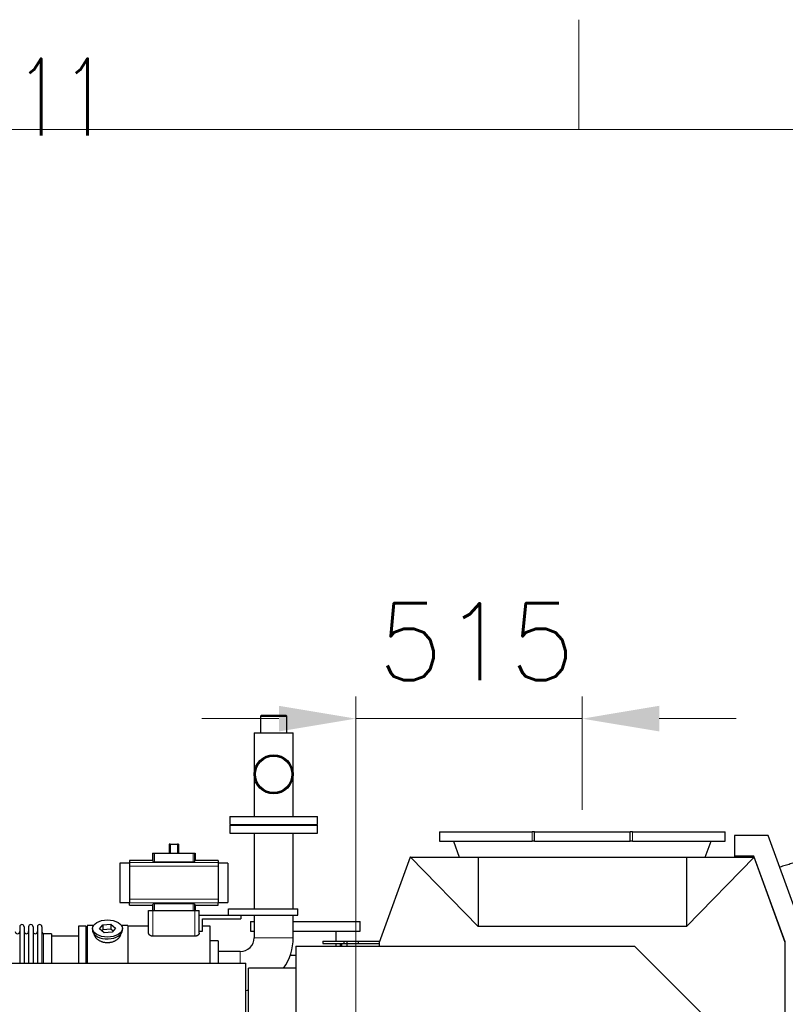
# Model space of a CAD drawing. Header units: millimetres. Extents: x 0 to 29700, y -16 to 21000.
# Tile 356 of 357: x 26078 to 27820, y 18761 to 21000. Entities that reach past the tile are written whole.
import ezdxf

# ---------------------------------------------------------------- set-up
doc = ezdxf.new("R2010")
doc.units = ezdxf.units.MM
for name, color, linetype, true_color in [('1', 7, 'Continuous', 0xffffff), ('210', 7, 'Continuous', 0xffffff), ('254', 7, 'Continuous', 0xffffff)]:
    doc.layers.add(name, color=color, linetype=linetype, true_color=true_color)
doc.styles.add('latin_extended', font='simplex.shx')
doc.dimstyles.get("Standard").update_dxf_attribs({"dimtxt": 0.18, "dimasz": 0.18, "dimexe": 0.18, "dimexo": 0.0625, "dimgap": 0.09, "dimtad": 0, "dimtih": 1, "dimtoh": 1, "dimdec": 4, "dimzin": 0, "dimdsep": 46, "dimtxsty": 'Standard', "dimcen": 0.09, "dimadec": 0, "dimazin": 0, "dimtfac": 1, "dimtdec": 4, "dimtofl": 0, "dimtmove": 0, "dimatfit": 3, "dimfxl": 1, "dimtolj": 1, "dimtzin": 0, "dimarcsym": 0})

# ---------------------------------------------------------------- blocks, each defined once
blk = doc.blocks.new('_U4')
at = {"layer": '254', "color": 3, "linetype": 'Continuous', "lineweight": 13, "transparency": 16777216}
for p, q in [((28056.5, 18872.7), (28056.5, 14093.8)), ((18213, 16851.6), (18213, 14093.8)), ((18388, 14143.8), (27881.5, 14143.8))]:
    blk.add_line(p, q, dxfattribs=at)
at = {"layer": '254', "color": 3, "transparency": 16777216}
for points in [[(18388, 14173), (18388, 14114.6), (18213, 14143.8)], [(27881.5, 14114.6), (27881.5, 14173), (28056.5, 14143.8)]]:
    blk.add_solid(points, dxfattribs=at)
at = {"layer": 'Defpoints', "color": 0, "transparency": 16777216}
for p in [(28056.5, 18922.7), (18213, 16901.6), (28056.5, 14143.8)]:
    blk.add_point(p, dxfattribs=at)
at = {"layer": '254', "color": 2, "lineweight": 13, "transparency": 16777216, "insert": (22822.2, 14406.3), "char_height": 175, "attachment_point": 1, "style": 'latin_extended'}
blk.add_mtext('\\A1;9844', dxfattribs=at)
blk = doc.blocks.new('_U5')
at = {"layer": '254', "color": 3, "linetype": 'Continuous', "lineweight": 13, "transparency": 16777216}
for p, q in [((26843, 16373.8), (26843, 19460.9)), ((27358, 19203.8), (27358, 19460.9)), ((26668, 19410.9), (26493, 19410.9)), ((27358, 19410.9), (26843, 19410.9)), ((27533, 19410.9), (27708, 19410.9))]:
    blk.add_line(p, q, dxfattribs=at)
at = {"layer": '254', "color": 3, "transparency": 16777216}
for points in [[(26668, 19381.8), (26668, 19440.1), (26843, 19410.9)], [(27533, 19440.1), (27533, 19381.8), (27358, 19410.9)]]:
    blk.add_solid(points, dxfattribs=at)
at = {"layer": 'Defpoints', "color": 0, "transparency": 16777216}
for p in [(26843, 19410.9), (27358, 19153.8), (26843, 16323.8)]:
    blk.add_point(p, dxfattribs=at)
at = {"layer": '254', "color": 2, "lineweight": 13, "transparency": 16777216, "insert": (26892.2, 19673.4), "char_height": 175, "attachment_point": 1, "style": 'latin_extended'}
blk.add_mtext('\\A1;515', dxfattribs=at)

msp = doc.modelspace()

# ---------------------------------------------------------------- linework, layer by layer
at = {"layer": '1', "color": 2, "linetype": 'Continuous', "lineweight": 25}
for p, q in [((26627.837, 19418.303), (26625.837, 19416.303)), ((26625.837, 19416.303), (26678.122, 19416.303)), ((26625.837, 19416.303), (26625.837, 19378.303)), ((26676.653, 19418.303), (26627.837, 19418.303)), ((26684.137, 19418.303), (26676.653, 19418.303)), ((26678.122, 19416.303), (26686.137, 19416.303)), ((26686.137, 19416.303), (26684.137, 19418.303)), ((26686.137, 19378.303), (26686.137, 19416.303)), ((26611.537, 19378.303), (26700.437, 19378.303)), ((26611.537, 19378.303), (26611.537, 19284.303)), ((26700.437, 19284.303), (26700.437, 19378.303)), ((26611.537, 19284.303), (26611.537, 19188.303)), ((26700.437, 19188.303), (26700.437, 19284.303)), ((26555.987, 19188.303), (26755.987, 19188.303)), ((26555.987, 19188.303), (26555.987, 19170.303)), ((26755.987, 19170.303), (26755.987, 19188.303)), ((26555.987, 19170.303), (26755.987, 19170.303)), ((26555.987, 19168.803), (26563.599, 19168.803)), ((26555.987, 19168.803), (26555.987, 19150.803)), ((26563.599, 19168.803), (26755.987, 19168.803)), ((26588.487, 19170.303), (26588.487, 19168.803)), ((26723.487, 19168.803), (26723.487, 19170.303)), ((26755.987, 19150.803), (26755.987, 19168.803)), ((26555.987, 19150.803), (26755.987, 19150.803)), ((26611.537, 19150.803), (26611.537, 18978.804)), ((26700.437, 18978.804), (26700.437, 19150.803)), ((27032.987, 19153.803), (27243.83, 19153.803)), ((27032.987, 19153.803), (27032.987, 19132.553)), ((27249.015, 19153.803), (27243.83, 19153.803)), ((27249.015, 19153.803), (27249.312, 19153.803)), ((27249.312, 19132.553), (27249.312, 19153.803)), ((27249.312, 19153.803), (27466.661, 19153.803)), ((27466.661, 19153.803), (27466.958, 19153.803)), ((27466.661, 19132.553), (27466.661, 19153.803)), ((27472.143, 19153.803), (27466.958, 19153.803)), ((27472.143, 19153.803), (27682.987, 19153.803)), ((27682.987, 19132.553), (27682.987, 19153.803)), ((27781.076, 19145.592), (27703.966, 19145.592)), ((27703.966, 19145.592), (27703.966, 19097.592)), ((27868.855, 18904.42), (27781.076, 19145.592)), ((26420.802, 19125.253), (26418.435, 19125.253)), ((26418.435, 19125.253), (26418.435, 19105.303)), ((26420.802, 19125.253), (26437.171, 19125.253)), ((26420.802, 19125.253), (26420.802, 19105.303)), ((26439.538, 19125.253), (26437.171, 19125.253)), ((26437.171, 19125.253), (26437.171, 19105.303)), ((26439.538, 19125.253), (26439.538, 19105.303)), ((27032.987, 19132.553), (27243.83, 19132.553)), ((27064.889, 19132.553), (27078.186, 19096.022)), ((27249.015, 19132.553), (27243.83, 19132.553)), ((27249.015, 19132.553), (27249.312, 19132.553)), ((27249.312, 19132.553), (27466.661, 19132.553)), ((27466.661, 19132.553), (27466.958, 19132.553)), ((27472.143, 19132.553), (27466.958, 19132.553)), ((27472.143, 19132.553), (27682.987, 19132.553)), ((27637.788, 19096.022), (27651.084, 19132.553)), ((26380.414, 19105.303), (26381.838, 19105.303)), ((26380.414, 19105.303), (26380.414, 19088.467)), ((26381.838, 19105.303), (26384.83, 19105.303)), ((26384.83, 19105.303), (26473.144, 19105.303)), ((26473.144, 19105.303), (26476.135, 19105.303)), ((26476.135, 19105.303), (26477.559, 19105.303)), ((26477.559, 19105.303), (26477.559, 19088.467)), ((26966.507, 19096.022), (26895.768, 18901.666)), ((26967.224, 19096.022), (26966.507, 19096.022)), ((26967.224, 19096.022), (27120.987, 19096.022)), ((26967.224, 19096.022), (27121.082, 18938.711)), ((27120.987, 19096.022), (27594.987, 19096.022)), ((27120.987, 19096.022), (27121.082, 18938.711)), ((27594.987, 19096.022), (27594.891, 18938.711)), ((27748.749, 19096.022), (27594.891, 18938.711)), ((27594.987, 19096.022), (27748.749, 19096.022)), ((27703.966, 19097.592), (27704.966, 19097.592)), ((27704.966, 19098.592), (27704.966, 19097.592)), ((27748.166, 19098.592), (27704.966, 19098.592)), ((27704.966, 19097.592), (27747.466, 19097.592)), ((27747.466, 19097.592), (27748.038, 19096.019)), ((27819.206, 18903.412), (27748.166, 19098.592)), ((27748.966, 19096.022), (27748.749, 19096.022)), ((27819.706, 18901.666), (27748.966, 19096.022)), ((26305.832, 19082.418), (26305.832, 18993.189)), ((26328.237, 19082.418), (26305.832, 19082.418)), ((26328.237, 19088.467), (26328.237, 19083.582)), ((26380.414, 19088.467), (26328.237, 19088.467)), ((26328.237, 19083.582), (26328.237, 19075.293)), ((26328.237, 19075.293), (26328.237, 19000.313)), ((26384.83, 19085.358), (26473.144, 19085.358)), ((26529.737, 19088.467), (26477.559, 19088.467)), ((26529.737, 19088.467), (26529.737, 19083.582)), ((26529.737, 19083.582), (26529.737, 19075.293)), ((26551.832, 19082.418), (26529.737, 19082.418)), ((26529.737, 19075.293), (26529.737, 19000.313)), ((26551.832, 19082.418), (26551.832, 18993.189)), ((26305.832, 18993.189), (26328.237, 18993.189)), ((26328.237, 19000.313), (26328.237, 18992.024)), ((26328.237, 18987.139), (26328.237, 18992.024)), ((26328.237, 18987.139), (26380.414, 18987.139)), ((26380.414, 18987.139), (26380.414, 18974.803)), ((26473.144, 18990.248), (26384.83, 18990.248)), ((26477.559, 18987.139), (26477.559, 18974.803)), ((26477.559, 18987.139), (26529.737, 18987.139)), ((26529.737, 19000.313), (26529.737, 18992.024)), ((26529.737, 18993.189), (26551.832, 18993.189)), ((26529.737, 18987.139), (26529.737, 18992.024)), ((26371.487, 18974.803), (26381.487, 18974.803)), ((26371.487, 18923.297), (26371.487, 18974.803)), ((26381.487, 18974.803), (26476.487, 18974.803)), ((26476.487, 18974.803), (26486.487, 18974.803)), ((26486.487, 18923.297), (26486.487, 18974.803)), ((26486.487, 18963.803), (26553.487, 18963.803)), ((26553.487, 18963.803), (26553.487, 18978.803)), ((26553.487, 18978.803), (26710.987, 18978.803)), ((26553.487, 18963.803), (26710.987, 18963.803)), ((26581.487, 18963.803), (26581.487, 18955.803)), ((26611.537, 18963.806), (26611.537, 18912.803)), ((26700.437, 18912.803), (26700.437, 18963.806)), ((26710.987, 18963.803), (26710.987, 18978.803)), ((26211.987, 18938.803), (26211.987, 18854.823)), ((26228.987, 18938.803), (26211.987, 18938.803)), ((26228.987, 18938.803), (26228.987, 18854.823)), ((26231.987, 18940.803), (26231.987, 18854.827)), ((26246.206, 18940.803), (26231.987, 18940.803)), ((26259.595, 18932.863), (26267.267, 18942.503)), ((26267.267, 18942.503), (26285.658, 18943.513)), ((26267.267, 18942.503), (26267.267, 18931.035)), ((26285.658, 18943.513), (26285.658, 18932.045)), ((26285.658, 18943.513), (26296.378, 18934.882)), ((26323.987, 18940.803), (26309.767, 18940.803)), ((26323.987, 18940.803), (26323.987, 18854.827)), ((26371.487, 18939.303), (26323.987, 18939.303)), ((26494.487, 18955.803), (26581.487, 18955.803)), ((26494.487, 18927.633), (26494.487, 18955.803)), ((26511.987, 18939.303), (26494.487, 18939.303)), ((26511.987, 18854.822), (26511.987, 18939.303)), ((26602.987, 18949.802), (26611.54, 18949.802)), ((26602.987, 18949.802), (26602.987, 18927.802)), ((26700.443, 18949.802), (26852.987, 18949.802)), ((26852.987, 18927.802), (26852.987, 18949.802)), ((27594.891, 18938.711), (27121.082, 18938.711)), ((26078.387, 18937.703), (26078.387, 18854.824)), ((26088.587, 18937.703), (26088.587, 18854.824)), ((26098.587, 18937.703), (26098.587, 18854.824)), ((26108.787, 18937.703), (26108.787, 18854.824)), ((26118.787, 18937.703), (26118.787, 18854.824)), ((26128.987, 18937.703), (26128.987, 18854.824)), ((26150.987, 18921.953), (26132.487, 18921.953)), ((26211.987, 18916.303), (26150.981, 18916.303)), ((26150.987, 18921.953), (26150.987, 18854.831)), ((26243.987, 18933.873), (26243.987, 18929.777)), ((26270.315, 18924.233), (26259.595, 18932.863)), ((26267.267, 18931.035), (26265.158, 18928.385)), ((26285.658, 18932.045), (26267.267, 18931.035)), ((26288.706, 18925.242), (26270.315, 18924.233)), ((26290.816, 18927.892), (26285.658, 18932.045)), ((26296.378, 18934.882), (26288.706, 18925.242)), ((26311.987, 18929.777), (26311.987, 18933.873)), ((26311.987, 18929.777), (26311.987, 18929.778)), ((26476.487, 18916.058), (26381.487, 18916.058)), ((26486.487, 18927.633), (26494.487, 18927.633)), ((26602.987, 18927.802), (26611.54, 18927.802)), ((26700.443, 18927.802), (26852.987, 18927.802)), ((26797.837, 18904.803), (26797.837, 18927.802)), ((26529.987, 18905.803), (26511.987, 18905.803)), ((26529.987, 18905.803), (26529.987, 18854.821)), ((26767.851, 18904.803), (26815.346, 18904.803)), ((26767.851, 18904.803), (26767.851, 18899.803)), ((26767.851, 18899.803), (26815.346, 18899.803)), ((26797.837, 18893.304), (26797.837, 18899.804)), ((26807.498, 18899.803), (26807.498, 18893.301)), ((26810.562, 18899.803), (26810.562, 18893.301)), ((26815.346, 18904.803), (26822.39, 18904.803)), ((26815.346, 18904.803), (26815.346, 18899.803)), ((26815.346, 18899.803), (26822.39, 18899.803)), ((26822.39, 18904.803), (26848.102, 18904.803)), ((26822.39, 18904.803), (26822.39, 18899.803)), ((26822.39, 18899.803), (26848.102, 18899.803)), ((26823.536, 18893.301), (26823.536, 18899.803)), ((26848.102, 18904.803), (26896.909, 18904.803)), ((26848.102, 18904.803), (26848.102, 18899.803)), ((26848.102, 18899.803), (26895.767, 18899.803)), ((26895.768, 18901.666), (26895.768, 18893.3)), ((27819.206, 18903.038), (27819.206, 18903.412)), ((27819.706, 18395.12), (27819.706, 18901.666)), ((26579.987, 18881.253), (26529.987, 18881.253)), ((26693.605, 18872.802), (26706.493, 18872.802)), ((26706.487, 18893.303), (27476.659, 18893.303)), ((26706.487, 18893.303), (26706.487, 18729.753)), ((27640.209, 18729.753), (27476.659, 18893.303)), ((23128.987, 18854.823), (26592.987, 18854.823)), ((26592.987, 18682.023), (26592.987, 18854.823)), ((26598.987, 18680.868), (26598.987, 18843.403)), ((26706.487, 18843.403), (26598.987, 18843.403))]:
    msp.add_line(p, q, dxfattribs=at)
at = {"layer": '1', "color": 4, "linetype": 'Continuous', "lineweight": 13}
for p, q in [((27243.83, 19132.553), (27243.83, 19153.803)), ((27249.015, 19132.553), (27249.015, 19153.803)), ((27466.958, 19132.553), (27466.958, 19153.803)), ((27472.143, 19132.553), (27472.143, 19153.803)), ((26381.838, 19105.303), (26381.838, 19085.924)), ((26384.83, 19105.303), (26384.83, 19085.358)), ((26473.144, 19105.303), (26473.144, 19085.358)), ((26476.135, 19105.303), (26476.135, 19085.924)), ((26328.237, 19083.582), (26529.737, 19083.582)), ((26328.237, 19075.293), (26529.737, 19075.293)), ((26328.237, 19000.313), (26529.737, 19000.313)), ((26328.237, 18992.024), (26529.737, 18992.024)), ((26381.838, 18989.683), (26381.838, 18974.803)), ((26384.83, 18990.248), (26384.83, 18974.803)), ((26473.144, 18990.248), (26473.144, 18974.803)), ((26476.135, 18989.683), (26476.135, 18974.803)), ((26381.487, 18916.058), (26381.487, 18974.803)), ((26476.487, 18916.058), (26476.487, 18974.803)), ((26132.487, 18921.953), (26132.487, 18854.831)), ((26611.537, 18912.803), (26700.437, 18912.803)), ((26822.132, 18899.803), (26822.132, 18893.301)), ((26579.987, 18881.253), (26579.987, 18854.82))]:
    msp.add_line(p, q, dxfattribs=at)
at = {"layer": '1', "color": 2, "linetype": 'Continuous', "lineweight": 25}
for radius in [44.45, 42.45, 41.25]:
    msp.add_circle((26655.987, 19284.303), radius, dxfattribs=at)
for centre, radius, start, end in [((26083.487, 18937.703), 5.1, 0, 180), ((26103.687, 18937.703), 5.1, 0, 180), ((26123.887, 18937.703), 5.1, 0, 180), ((26073.387, 18926.953), 5, 180, 0), ((26093.587, 18926.953), 5, 180, 0), ((26113.787, 18926.953), 5, 180, 0), ((26132.487, 18925.453), 3.5, 180, 270), ((26579.987, 18912.803), 31.55, 270, 0), ((26579.987, 18912.803), 120.45, 324.817031, 0), ((26579.987, 18912.803), 120.45, 276.195937, 279.075938)]:
    msp.add_arc(centre, radius, start, end, dxfattribs=at)
for centre, major_axis, ratio, start_param, end_param in [((26380.414, 18942.17), (0, 146.297), 0.05240778, 6.09644605, 6.28318531), ((26477.559, 18942.17), (0, 146.297), 0.05240778, 0, 0.18673926), ((26380.414, 19133.436), (0, 146.297), 0.05240778, 3.14159265, 3.32833191), ((26477.559, 19133.436), (0, 146.297), 0.05240778, 2.9548534, 3.14159265), ((26277.987, 18929.777), (34, 0), 0.57357644, 3.14156817, 3.23699405), ((26277.987, 18929.777), (34, 0), 0.57357644, 3.23699405, 6.28318531)]:
    msp.add_ellipse(centre, major_axis=major_axis, ratio=ratio, start_param=start_param, end_param=end_param, dxfattribs=at)
msp.add_ellipse((26277.987, 18933.873), major_axis=(34, 0), ratio=0.57357644, dxfattribs=at)
for points, knots in [([(26381.838, 19085.924), (26381.843, 19085.906), (26381.852, 19085.888), (26381.873, 19085.861), (26381.881, 19085.852), (26381.899, 19085.835), (26381.909, 19085.826), (26381.943, 19085.799), (26381.97, 19085.782), (26382.017, 19085.755), (26382.033, 19085.747), (26382.069, 19085.73), (26382.088, 19085.721), (26382.147, 19085.696), (26382.19, 19085.679), (26382.262, 19085.655), (26382.286, 19085.647), (26382.338, 19085.631), (26382.364, 19085.623), (26382.446, 19085.6), (26382.563, 19085.57), (26382.693, 19085.542), (26382.795, 19085.523), (26382.847, 19085.513), (26382.902, 19085.503), (26382.939, 19085.497), (26382.957, 19085.494), (26383.051, 19085.479), (26383.206, 19085.456), (26383.451, 19085.427), (26383.623, 19085.411), (26383.756, 19085.4), (26383.801, 19085.396), (26383.892, 19085.389), (26383.938, 19085.386), (26384.075, 19085.378), (26384.26, 19085.369), (26384.448, 19085.363), (26384.638, 19085.359), (26384.733, 19085.358), (26384.83, 19085.358)], [0, 0, 0, 0, 0.0625, 0.0625, 0.09375, 0.09375, 0.125, 0.125, 0.1875, 0.1875, 0.21875, 0.21875, 0.25, 0.25, 0.3125, 0.3125, 0.34375, 0.34375, 0.375, 0.375, 0.4375, 0.5, 0.5, 0.53125, 0.546875, 0.546875, 0.5625, 0.5625, 0.625, 0.6875, 0.75, 0.75, 0.78125, 0.78125, 0.8125, 0.8125, 0.875, 0.9375, 0.9375, 1, 1, 1, 1]), ([(26473.144, 19085.358), (26473.24, 19085.358), (26473.336, 19085.359), (26473.526, 19085.363), (26473.714, 19085.369), (26473.899, 19085.378), (26474.037, 19085.387), (26474.083, 19085.39), (26474.174, 19085.396), (26474.219, 19085.4), (26474.352, 19085.411), (26474.439, 19085.419), (26474.567, 19085.433), (26474.609, 19085.438), (26474.692, 19085.448), (26474.733, 19085.453), (26474.852, 19085.469), (26475.006, 19085.491), (26475.148, 19085.517), (26475.251, 19085.537), (26475.285, 19085.544), (26475.334, 19085.554), (26475.35, 19085.558), (26475.382, 19085.565), (26475.461, 19085.583), (26475.591, 19085.616), (26475.743, 19085.664), (26475.83, 19085.697), (26475.879, 19085.718), (26475.888, 19085.722), (26475.907, 19085.731), (26475.934, 19085.744), (26475.959, 19085.757), (26476.005, 19085.783), (26476.058, 19085.817), (26476.094, 19085.853), (26476.121, 19085.888), (26476.13, 19085.906), (26476.135, 19085.924)], [0, 0, 0, 0, 0.0625, 0.0625, 0.125, 0.1875, 0.1875, 0.21875, 0.21875, 0.25, 0.25, 0.3125, 0.3125, 0.34375, 0.34375, 0.375, 0.375, 0.4375, 0.5, 0.5, 0.53125, 0.53125, 0.546875, 0.546875, 0.5625, 0.625, 0.6875, 0.75, 0.75, 0.765625, 0.765625, 0.78125, 0.8125, 0.8125, 0.875, 0.9375, 0.9375, 1, 1, 1, 1]), ([(26384.83, 18990.248), (26384.733, 18990.248), (26384.637, 18990.247), (26384.447, 18990.243), (26384.259, 18990.238), (26384.074, 18990.228), (26383.936, 18990.22), (26383.89, 18990.217), (26383.799, 18990.21), (26383.754, 18990.207), (26383.621, 18990.196), (26383.534, 18990.187), (26383.406, 18990.174), (26383.364, 18990.169), (26383.281, 18990.159), (26383.241, 18990.154), (26383.121, 18990.138), (26382.967, 18990.115), (26382.825, 18990.09), (26382.722, 18990.07), (26382.689, 18990.063), (26382.639, 18990.052), (26382.623, 18990.049), (26382.591, 18990.042), (26382.513, 18990.024), (26382.382, 18989.99), (26382.23, 18989.943), (26382.144, 18989.91), (26382.094, 18989.888), (26382.085, 18989.884), (26382.066, 18989.876), (26382.039, 18989.863), (26382.014, 18989.85), (26381.968, 18989.824), (26381.915, 18989.789), (26381.88, 18989.754), (26381.852, 18989.718), (26381.843, 18989.701), (26381.838, 18989.683)], [0, 0, 0, 0, 0.0625, 0.0625, 0.125, 0.1875, 0.1875, 0.21875, 0.21875, 0.25, 0.25, 0.3125, 0.3125, 0.34375, 0.34375, 0.375, 0.375, 0.4375, 0.5, 0.5, 0.53125, 0.53125, 0.546875, 0.546875, 0.5625, 0.625, 0.6875, 0.75, 0.75, 0.765625, 0.765625, 0.78125, 0.8125, 0.8125, 0.875, 0.9375, 0.9375, 1, 1, 1, 1]), ([(26476.135, 18989.683), (26476.13, 18989.701), (26476.121, 18989.718), (26476.1, 18989.745), (26476.092, 18989.754), (26476.074, 18989.772), (26476.064, 18989.781), (26476.03, 18989.807), (26476.003, 18989.825), (26475.957, 18989.851), (26475.94, 18989.86), (26475.904, 18989.877), (26475.886, 18989.885), (26475.826, 18989.911), (26475.783, 18989.927), (26475.712, 18989.952), (26475.687, 18989.96), (26475.636, 18989.976), (26475.609, 18989.984), (26475.527, 18990.007), (26475.41, 18990.036), (26475.281, 18990.064), (26475.178, 18990.084), (26475.126, 18990.094), (26475.071, 18990.103), (26475.035, 18990.109), (26475.016, 18990.112), (26474.922, 18990.127), (26474.768, 18990.15), (26474.522, 18990.179), (26474.35, 18990.196), (26474.217, 18990.207), (26474.172, 18990.21), (26474.081, 18990.217), (26474.036, 18990.22), (26473.898, 18990.228), (26473.713, 18990.238), (26473.525, 18990.243), (26473.336, 18990.247), (26473.24, 18990.248), (26473.144, 18990.248)], [0, 0, 0, 0, 0.0625, 0.0625, 0.09375, 0.09375, 0.125, 0.125, 0.1875, 0.1875, 0.21875, 0.21875, 0.25, 0.25, 0.3125, 0.3125, 0.34375, 0.34375, 0.375, 0.375, 0.4375, 0.5, 0.5, 0.53125, 0.546875, 0.546875, 0.5625, 0.5625, 0.625, 0.6875, 0.75, 0.75, 0.78125, 0.78125, 0.8125, 0.8125, 0.875, 0.9375, 0.9375, 1, 1, 1, 1]), ([(26307.987, 18921.996), (26307.987, 18921.978), (26307.987, 18921.96), (26307.983, 18921.371), (26307.931, 18920.792), (26307.731, 18919.623), (26307.583, 18919.031), (26307.193, 18917.837), (26306.95, 18917.234), (26306.623, 18916.55), (26306.586, 18916.473), (26306.51, 18916.321), (26306.471, 18916.245), (26306.353, 18916.016), (26306.271, 18915.863), (26306.018, 18915.407), (26305.839, 18915.105), (26305.269, 18914.201), (26304.847, 18913.604), (26303.92, 18912.424), (26303.414, 18911.841), (26302.593, 18910.979), (26302.308, 18910.693), (26301.939, 18910.34), (26301.865, 18910.269), (26301.715, 18910.128), (26301.489, 18909.918), (26301.258, 18909.711), (26300.477, 18909.025), (26299.82, 18908.495), (26298.44, 18907.474), (26297.718, 18906.983), (26296.585, 18906.279), (26296.199, 18906.05), (26295.608, 18905.714), (26295.309, 18905.548), (26295.005, 18905.386), (26294.802, 18905.278), (26294.699, 18905.224), (26293.775, 18904.748), (26292.933, 18904.354), (26291.209, 18903.631), (26290.327, 18903.3), (26288.521, 18902.704), (26287.598, 18902.439), (26286.418, 18902.151), (26286.062, 18902.068), (26285.703, 18901.99), (26285.463, 18901.939), (26285.342, 18901.914), (26284.74, 18901.792), (26284.257, 18901.705), (26282.804, 18901.472), (26281.832, 18901.356), (26279.878, 18901.202), (26278.897, 18901.164), (26277.419, 18901.167), (26276.926, 18901.178), (26276.183, 18901.21), (26275.874, 18901.226), (26275.564, 18901.247), (26275.44, 18901.255), (26275.378, 18901.259), (26275.192, 18901.273), (26275.068, 18901.283), (26273.956, 18901.376), (26272.98, 18901.498), (26271.055, 18901.816), (26270.105, 18902.013), (26268.23, 18902.479), (26267.305, 18902.748), (26266.28, 18903.092), (26266.166, 18903.131), (26265.939, 18903.21), (26265.825, 18903.249), (26265.487, 18903.37), (26265.263, 18903.453), (26264.597, 18903.706), (26264.16, 18903.882), (26262.869, 18904.432), (26262.034, 18904.827), (26260.418, 18905.672), (26259.637, 18906.12), (26258.692, 18906.713), (26258.411, 18906.894), (26258.134, 18907.078), (26257.951, 18907.201), (26257.859, 18907.263), (26257.404, 18907.575), (26257.05, 18907.829), (26256.016, 18908.603), (26255.364, 18909.136), (26254.134, 18910.229), (26253.556, 18910.79), (26252.744, 18911.651), (26252.483, 18911.941), (26252.105, 18912.381), (26251.92, 18912.603), (26251.74, 18912.826), (26251.621, 18912.975), (26251.562, 18913.05), (26251.04, 18913.722), (26250.622, 18914.322), (26249.877, 18915.524), (26249.549, 18916.125), (26248.983, 18917.329), (26248.745, 18917.93), (26248.506, 18918.682), (26248.439, 18918.907), (26248.378, 18919.132), (26248.339, 18919.282), (26248.32, 18919.357), (26248.23, 18919.731), (26248.171, 18920.027), (26248.032, 18920.888), (26247.987, 18921.446), (26247.987, 18921.992)], [0, 0, 0, 0, 0.00096872, 0.00096872, 0.03221774, 0.03221774, 0.06346677, 0.06346677, 0.09471579, 0.09471579, 0.09862192, 0.09862192, 0.10252805, 0.10252805, 0.1103403, 0.1103403, 0.12596481, 0.12596481, 0.15721384, 0.15721384, 0.18846286, 0.18846286, 0.20408737, 0.20408737, 0.2079935, 0.2079935, 0.21189963, 0.21971188, 0.21971188, 0.25096091, 0.25096091, 0.28220993, 0.28220993, 0.29783444, 0.29783444, 0.3056467, 0.30955283, 0.30955283, 0.31345895, 0.31345895, 0.34470798, 0.34470798, 0.375957, 0.375957, 0.40720602, 0.40720602, 0.41501828, 0.41892441, 0.41892441, 0.42283054, 0.42283054, 0.43845505, 0.43845505, 0.46970407, 0.46970407, 0.5009531, 0.5009531, 0.51657761, 0.51657761, 0.52438986, 0.52634293, 0.52634293, 0.52829599, 0.52829599, 0.53220212, 0.53220212, 0.56345114, 0.56345114, 0.59470017, 0.59470017, 0.62594919, 0.62594919, 0.62985532, 0.62985532, 0.63376144, 0.63376144, 0.6415737, 0.6415737, 0.65719821, 0.65719821, 0.68844724, 0.68844724, 0.71969626, 0.71969626, 0.72750852, 0.73141464, 0.73141464, 0.73532077, 0.73532077, 0.75094528, 0.75094528, 0.78219431, 0.78219431, 0.81344333, 0.81344333, 0.82906784, 0.82906784, 0.8368801, 0.84078623, 0.84078623, 0.84469235, 0.84469235, 0.87594138, 0.87594138, 0.9071904, 0.9071904, 0.93843942, 0.93843942, 0.94625168, 0.95015781, 0.95015781, 0.95406394, 0.95406394, 0.96968845, 0.96968845, 1, 1, 1, 1]), ([(26381.487, 18916.058), (26381.123, 18916.058), (26380.76, 18916.074), (26380.305, 18916.115), (26380.214, 18916.124), (26380.032, 18916.144), (26379.942, 18916.156), (26379.672, 18916.192), (26379.495, 18916.22), (26378.968, 18916.316), (26378.625, 18916.394), (26378.121, 18916.531), (26377.955, 18916.58), (26377.71, 18916.659), (26377.628, 18916.686), (26377.467, 18916.742), (26377.387, 18916.77), (26376.991, 18916.916), (26376.688, 18917.043), (26376.105, 18917.316), (26375.825, 18917.462), (26375.523, 18917.635), (26375.489, 18917.655), (26375.423, 18917.694), (26375.39, 18917.714), (26375.291, 18917.773), (26375.097, 18917.893), (26374.911, 18918.016), (26374.549, 18918.267), (26374.321, 18918.44), (26373.891, 18918.795), (26373.688, 18918.978), (26373.45, 18919.211), (26373.404, 18919.258), (26373.312, 18919.353), (26373.177, 18919.495), (26373.049, 18919.639), (26372.805, 18919.927), (26372.656, 18920.122), (26372.384, 18920.513), (26372.262, 18920.711), (26372.097, 18921.009), (26372.045, 18921.109), (26371.973, 18921.26), (26371.938, 18921.335), (26371.905, 18921.41), (26371.883, 18921.461), (26371.872, 18921.486), (26371.778, 18921.713), (26371.709, 18921.913), (26371.598, 18922.312), (26371.515, 18922.709), (26371.487, 18923.102), (26371.487, 18923.297)], [0, 0, 0, 0, 0.0625, 0.0625, 0.078125, 0.078125, 0.09375, 0.09375, 0.125, 0.125, 0.1875, 0.1875, 0.21875, 0.21875, 0.234375, 0.234375, 0.25, 0.25, 0.3125, 0.3125, 0.375, 0.375, 0.3828125, 0.3828125, 0.390625, 0.390625, 0.40625, 0.4375, 0.4375, 0.5, 0.5, 0.5625, 0.5625, 0.578125, 0.578125, 0.59375, 0.625, 0.625, 0.6875, 0.6875, 0.75, 0.75, 0.78125, 0.78125, 0.796875, 0.8046875, 0.8046875, 0.8125, 0.8125, 0.875, 0.875, 0.9375, 1, 1, 1, 1]), ([(26486.487, 18923.297), (26486.487, 18923.1), (26486.472, 18922.902), (26486.416, 18922.505), (26486.332, 18922.108), (26486.194, 18921.71), (26486.029, 18921.312), (26485.933, 18921.112), (26485.768, 18920.813), (26485.71, 18920.714), (26485.633, 18920.589), (26485.617, 18920.564), (26485.585, 18920.514), (26485.569, 18920.489), (26485.52, 18920.415), (26485.486, 18920.365), (26485.315, 18920.118), (26485.165, 18919.924), (26484.841, 18919.541), (26484.667, 18919.353), (26484.291, 18918.984), (26484.091, 18918.802), (26483.662, 18918.447), (26483.434, 18918.274), (26483.16, 18918.084), (26483.129, 18918.063), (26483.068, 18918.021), (26482.975, 18917.959), (26482.754, 18917.815), (26482.558, 18917.697), (26482.157, 18917.467), (26481.879, 18917.321), (26481.296, 18917.048), (26480.992, 18916.92), (26480.594, 18916.773), (26480.514, 18916.744), (26480.352, 18916.688), (26480.108, 18916.607), (26479.86, 18916.533), (26479.356, 18916.395), (26479.013, 18916.317), (26478.485, 18916.221), (26478.306, 18916.193), (26478.081, 18916.162), (26478.035, 18916.156), (26477.944, 18916.145), (26477.899, 18916.14), (26477.762, 18916.124), (26477.671, 18916.115), (26477.216, 18916.074), (26476.851, 18916.058), (26476.487, 18916.058)], [0, 0, 0, 0, 0.0625, 0.0625, 0.125, 0.1875, 0.1875, 0.25, 0.25, 0.28125, 0.28125, 0.2890625, 0.2890625, 0.296875, 0.296875, 0.3125, 0.3125, 0.375, 0.375, 0.4375, 0.4375, 0.5, 0.5, 0.5625, 0.5625, 0.5703125, 0.5703125, 0.578125, 0.59375, 0.625, 0.625, 0.6875, 0.6875, 0.75, 0.75, 0.765625, 0.765625, 0.78125, 0.8125, 0.8125, 0.875, 0.875, 0.90625, 0.90625, 0.9140625, 0.9140625, 0.921875, 0.921875, 0.9375, 0.9375, 1, 1, 1, 1])]:
    msp.add_open_spline(points, degree=3, knots=knots, dxfattribs=at)
msp.add_open_spline([(27854.784, 19087.677), (27807.368, 19073.456)], degree=1, dxfattribs=at)
at = {"layer": '210', "color": 7, "linetype": 'Continuous', "lineweight": 18}
for p, q in [((27350, 20750), (27350, 21000)), ((250, 20750), (29450, 20750))]:
    msp.add_line(p, q, dxfattribs=at)

# ---------------------------------------------------------------- texts
at = {"layer": '210', "color": 211, "linetype": 'Continuous', "lineweight": 18, "insert": (26069.16, 20736.628), "char_height": 175, "attachment_point": 7, "line_spacing_factor": 0.963855, "style": 'latin_extended'}
msp.add_mtext('\\W0.7031;11', dxfattribs=at)

# ---------------------------------------------------------------- dimensions: what is measured, and where the dimension line sits
at = {"layer": '254', "color": 2, "linetype": 'Continuous', "lineweight": 13}
for base, p1, p2, picture, middle in [((26842.987, 19410.935), (27357.987, 19153.803), (26842.987, 16323.803), '_U5', (27100.487, 19410.935)), ((28056.493, 14143.803), (18212.987, 16901.584), (28056.493, 18922.663), '_U4', (23134.74, 14143.803))]:
    dim = msp.add_linear_dim(base=base, p1=p1, p2=p2, dimstyle='Standard', override={"dimscale": 50, "dimtxt": 3.5, "dimasz": 3.5, "dimexe": 1, "dimexo": 1, "dimgap": 1.75, "dimtad": 1, "dimtih": 1, "dimtoh": 0, "dimdec": 0, "dimlfac": 1, "dimzin": 8, "dimdsep": 46, "dimlunit": 2, "dimtxsty": 'latin_extended', "dimsah": 1, "dimse1": 0, "dimse2": 0, "dimsd1": 0, "dimsd2": 0, "dimclrd": 3, "dimclre": 3, "dimclrt": 2, "dimtol": 0, "dimtm": -0.1, "dimtfac": 0.714286, "dimtdec": 3, "dimtofl": 1, "dimtmove": 0, "dimtzin": 8, "dimlwd": 13, "dimlwe": 13}, dxfattribs=at)
    dim.commit()
    dim.dimension.update_dxf_attribs({"geometry": picture, "text_midpoint": middle, "dimtype": 160})

doc.saveas('drawing.dxf')
